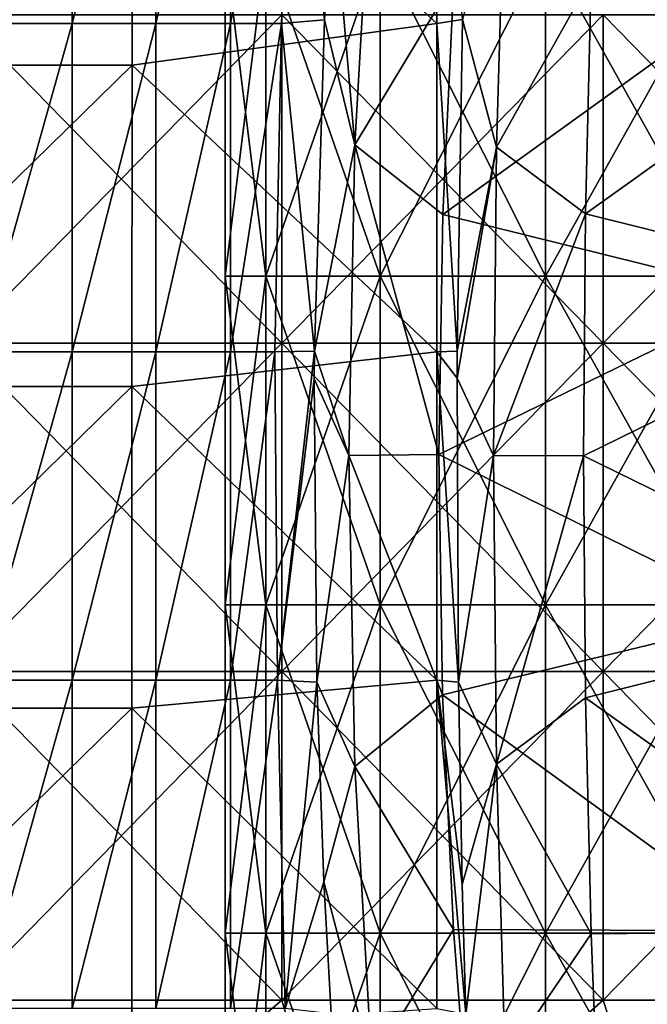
# Model space of a CAD drawing. Header units: inches. Extents: x -4.75 to 4.5, y 0 to 1.88.
# Tile 352 of 462: x 2.76 to 2.91, y 0.8 to 1.04. Entities that reach past the tile are written whole.
import ezdxf

# ---------------------------------------------------------------- set-up
doc = ezdxf.new("R2010")
doc.units = ezdxf.units.IN
doc.header["$LTSCALE"] = 101.851852
doc.header["$MEASUREMENT"] = 0
for name, color, linetype in [('11', 7, 'CONTINUOUS'), ('39', 7, 'CONTINUOUS'), ('52', 7, 'CONTINUOUS'), ('53', 7, 'CONTINUOUS'), ('61', 7, 'CONTINUOUS'), ('62', 7, 'CONTINUOUS'), ('73', 7, 'CONTINUOUS'), ('74', 7, 'CONTINUOUS'), ('91', 7, 'CONTINUOUS'), ('92', 7, 'CONTINUOUS'), ('93', 7, 'CONTINUOUS')]:
    doc.layers.add(name, color=color, linetype=linetype)

msp = doc.modelspace()

# ---------------------------------------------------------------- linework, layer by layer
at = {"layer": '11', "color": 13, "linetype": 'Continuous', "true_color": 0xd67263}
for points in [[(2.77168, 1.0429, 0.77872), (2.7492, 1.0429, 0.85473), (2.77168, 1.12298, 0.77872), (2.77168, 1.0429, 0.77872)], [(2.77168, 1.12298, 0.77872), (2.7492, 1.0429, 0.85473), (2.7492, 1.12298, 0.85473), (2.77168, 1.12298, 0.77872)], [(2.79207, 1.0429, 0.70213), (2.77168, 1.0429, 0.77872), (2.79207, 1.12298, 0.70213), (2.79207, 1.0429, 0.70213)], [(2.79207, 1.12298, 0.70213), (2.77168, 1.0429, 0.77872), (2.77168, 1.12298, 0.77872), (2.79207, 1.12298, 0.70213)], [(2.81034, 1.0429, 0.625), (2.79207, 1.0429, 0.70213), (2.81034, 1.12298, 0.625), (2.81034, 1.0429, 0.625)], [(2.81034, 1.12298, 0.625), (2.79207, 1.0429, 0.70213), (2.79207, 1.12298, 0.70213), (2.81034, 1.12298, 0.625)], [(2.77168, 0.96282, 0.77872), (2.7492, 0.96282, 0.85473), (2.77168, 1.0429, 0.77872), (2.77168, 0.96282, 0.77872)], [(2.77168, 1.0429, 0.77872), (2.7492, 0.96282, 0.85473), (2.7492, 1.0429, 0.85473), (2.77168, 1.0429, 0.77872)], [(2.79207, 0.96282, 0.70213), (2.77168, 0.96282, 0.77872), (2.79207, 1.0429, 0.70213), (2.79207, 0.96282, 0.70213)], [(2.79207, 1.0429, 0.70213), (2.77168, 0.96282, 0.77872), (2.77168, 1.0429, 0.77872), (2.79207, 1.0429, 0.70213)], [(2.81034, 0.96282, 0.625), (2.79207, 0.96282, 0.70213), (2.81034, 1.0429, 0.625), (2.81034, 0.96282, 0.625)], [(2.81034, 1.0429, 0.625), (2.79207, 0.96282, 0.70213), (2.79207, 1.0429, 0.70213), (2.81034, 1.0429, 0.625)], [(2.77168, 0.88274, 0.77872), (2.7492, 0.88274, 0.85473), (2.77168, 0.96282, 0.77872), (2.77168, 0.88274, 0.77872)], [(2.77168, 0.96282, 0.77872), (2.7492, 0.88274, 0.85473), (2.7492, 0.96282, 0.85473), (2.77168, 0.96282, 0.77872)], [(2.79207, 0.88274, 0.70213), (2.77168, 0.88274, 0.77872), (2.79207, 0.96282, 0.70213), (2.79207, 0.88274, 0.70213)], [(2.79207, 0.96282, 0.70213), (2.77168, 0.88274, 0.77872), (2.77168, 0.96282, 0.77872), (2.79207, 0.96282, 0.70213)], [(2.81034, 0.88274, 0.625), (2.79207, 0.88274, 0.70213), (2.81034, 0.96282, 0.625), (2.81034, 0.88274, 0.625)], [(2.81034, 0.96282, 0.625), (2.79207, 0.88274, 0.70213), (2.79207, 0.96282, 0.70213), (2.81034, 0.96282, 0.625)], [(2.77168, 0.80266, 0.77872), (2.7492, 0.80266, 0.85473), (2.77168, 0.88274, 0.77872), (2.77168, 0.80266, 0.77872)], [(2.77168, 0.88274, 0.77872), (2.7492, 0.80266, 0.85473), (2.7492, 0.88274, 0.85473), (2.77168, 0.88274, 0.77872)], [(2.79207, 0.80266, 0.70213), (2.77168, 0.80266, 0.77872), (2.79207, 0.88274, 0.70213), (2.79207, 0.80266, 0.70213)], [(2.79207, 0.88274, 0.70213), (2.77168, 0.80266, 0.77872), (2.77168, 0.88274, 0.77872), (2.79207, 0.88274, 0.70213)], [(2.81034, 0.80266, 0.625), (2.79207, 0.80266, 0.70213), (2.81034, 0.88274, 0.625), (2.81034, 0.80266, 0.625)], [(2.81034, 0.88274, 0.625), (2.79207, 0.80266, 0.70213), (2.79207, 0.88274, 0.70213), (2.81034, 0.88274, 0.625)]]:
    msp.add_3dface(points, dxfattribs=at)
at = {"layer": '39', "color": 13, "linetype": 'Continuous', "true_color": 0xd67263}
for points in [[(2.81034, 1.0429, 0.625), (2.81034, 1.12298, 0.625), (2.82586, 1.12298, 0.55059), (2.81034, 1.0429, 0.625)], [(2.81034, 1.0429, 0.625), (2.82586, 1.12298, 0.55059), (2.82272, 1.0429, 0.56645), (2.81034, 1.0429, 0.625)], [(2.82272, 1.0429, 0.56645), (2.82586, 1.12298, 0.55059), (2.83323, 1.04377, 0.51133), (2.82272, 1.0429, 0.56645)], [(2.83323, 1.04377, 0.51133), (2.82586, 1.12298, 0.55059), (2.8351, 1.077, 0.50087), (2.83323, 1.04377, 0.51133)], [(2.86061, 1.0429, -0.32485), (2.86687, 1.04384, -0.26397), (2.86061, 1.12298, -0.32485), (2.86061, 1.0429, -0.32485)], [(2.81034, 0.96282, 0.625), (2.81034, 1.0429, 0.625), (2.82272, 1.0429, 0.56645), (2.81034, 0.96282, 0.625)], [(2.81034, 0.96282, 0.625), (2.82272, 1.0429, 0.56645), (2.82112, 0.96282, 0.57439), (2.81034, 0.96282, 0.625)], [(2.82112, 0.96282, 0.57439), (2.82272, 1.0429, 0.56645), (2.83081, 0.96296, 0.52455), (2.82112, 0.96282, 0.57439)], [(2.82272, 1.0429, 0.56645), (2.83323, 1.04377, 0.51133), (2.83081, 0.96296, 0.52455), (2.82272, 1.0429, 0.56645)], [(2.86061, 1.0429, -0.32485), (2.86562, 0.96297, -0.27721), (2.86687, 1.04384, -0.26397), (2.86061, 1.0429, -0.32485)], [(2.86061, 0.96282, -0.32485), (2.86562, 0.96297, -0.27721), (2.86061, 1.0429, -0.32485), (2.86061, 0.96282, -0.32485)], [(2.81034, 0.88274, 0.625), (2.81034, 0.96282, 0.625), (2.82112, 0.96282, 0.57439), (2.81034, 0.88274, 0.625)], [(2.81034, 0.88274, 0.625), (2.82112, 0.96282, 0.57439), (2.82177, 0.88274, 0.57118), (2.81034, 0.88274, 0.625)], [(2.82112, 0.96282, 0.57439), (2.83081, 0.96296, 0.52455), (2.82177, 0.88274, 0.57118), (2.82112, 0.96282, 0.57439)], [(2.82177, 0.88274, 0.57118), (2.83081, 0.96296, 0.52455), (2.83074, 0.9562, 0.52491), (2.82177, 0.88274, 0.57118)], [(2.86562, 0.96297, -0.27721), (2.86061, 0.96282, -0.32485), (2.86559, 0.95639, -0.27756), (2.86562, 0.96297, -0.27721)], [(2.86061, 0.88274, -0.32485), (2.86591, 0.88225, -0.27426), (2.86061, 0.96282, -0.32485), (2.86061, 0.88274, -0.32485)], [(2.86061, 0.96282, -0.32485), (2.86591, 0.88225, -0.27426), (2.86559, 0.95639, -0.27756), (2.86061, 0.96282, -0.32485)], [(2.83135, 0.88229, 0.52161), (2.82177, 0.88274, 0.57118), (2.83074, 0.9562, 0.52491), (2.83135, 0.88229, 0.52161)], [(2.81034, 0.80266, 0.625), (2.81034, 0.88274, 0.625), (2.82177, 0.88274, 0.57118), (2.81034, 0.80266, 0.625)], [(2.81034, 0.80266, 0.625), (2.82177, 0.88274, 0.57118), (2.82363, 0.80266, 0.56194), (2.81034, 0.80266, 0.625)], [(2.82177, 0.88274, 0.57118), (2.83135, 0.88229, 0.52161), (2.82363, 0.80266, 0.56194), (2.82177, 0.88274, 0.57118)], [(2.82363, 0.80266, 0.56194), (2.83135, 0.88229, 0.52161), (2.83312, 0.83358, 0.51195), (2.82363, 0.80266, 0.56194)], [(2.86061, 0.80266, -0.32485), (2.86771, 0.80129, -0.25472), (2.86061, 0.88274, -0.32485), (2.86061, 0.80266, -0.32485)], [(2.86061, 0.88274, -0.32485), (2.86771, 0.80129, -0.25472), (2.86683, 0.83292, -0.26443), (2.86061, 0.88274, -0.32485)], [(2.86591, 0.88225, -0.27426), (2.86061, 0.88274, -0.32485), (2.86683, 0.83292, -0.26443), (2.86591, 0.88225, -0.27426)], [(2.83488, 0.80135, 0.50208), (2.82363, 0.80266, 0.56194), (2.83312, 0.83358, 0.51195), (2.83488, 0.80135, 0.50208)]]:
    msp.add_3dface(points, dxfattribs=at)
at = {"layer": '52', "color": 13, "linetype": 'Continuous', "true_color": 0xd67263}
for points in [[(2.82284, 1.045, 2.75), (2.74448, 1.045, 2.75), (2.82284, 0.96492, 2.75), (2.82284, 1.045, 2.75)], [(2.74448, 1.045, 2.75), (2.74448, 0.96492, 2.75), (2.82284, 0.96492, 2.75), (2.74448, 1.045, 2.75)], [(2.90119, 1.045, 2.75), (2.82284, 1.045, 2.75), (2.90119, 0.96492, 2.75), (2.90119, 1.045, 2.75)], [(2.82284, 1.045, 2.75), (2.82284, 0.96492, 2.75), (2.90119, 0.96492, 2.75), (2.82284, 1.045, 2.75)], [(2.97955, 1.045, 2.75), (2.90119, 1.045, 2.75), (2.97955, 0.96492, 2.75), (2.97955, 1.045, 2.75)], [(2.90119, 1.045, 2.75), (2.90119, 0.96492, 2.75), (2.97955, 0.96492, 2.75), (2.90119, 1.045, 2.75)], [(2.74448, 0.88484, 2.75), (2.82284, 0.88484, 2.75), (2.74448, 0.96492, 2.75), (2.74448, 0.88484, 2.75)], [(2.74448, 0.96492, 2.75), (2.82284, 0.88484, 2.75), (2.82284, 0.96492, 2.75), (2.74448, 0.96492, 2.75)], [(2.82284, 0.88484, 2.75), (2.90119, 0.88484, 2.75), (2.82284, 0.96492, 2.75), (2.82284, 0.88484, 2.75)], [(2.82284, 0.96492, 2.75), (2.90119, 0.88484, 2.75), (2.90119, 0.96492, 2.75), (2.82284, 0.96492, 2.75)], [(2.90119, 0.88484, 2.75), (2.97955, 0.88484, 2.75), (2.90119, 0.96492, 2.75), (2.90119, 0.88484, 2.75)], [(2.90119, 0.96492, 2.75), (2.97955, 0.88484, 2.75), (2.97955, 0.96492, 2.75), (2.90119, 0.96492, 2.75)], [(2.74448, 0.80476, 2.75), (2.82284, 0.80476, 2.75), (2.74448, 0.88484, 2.75), (2.74448, 0.80476, 2.75)], [(2.74448, 0.88484, 2.75), (2.82284, 0.80476, 2.75), (2.82284, 0.88484, 2.75), (2.74448, 0.88484, 2.75)], [(2.82284, 0.80476, 2.75), (2.90119, 0.80476, 2.75), (2.82284, 0.88484, 2.75), (2.82284, 0.80476, 2.75)], [(2.82284, 0.88484, 2.75), (2.90119, 0.80476, 2.75), (2.90119, 0.88484, 2.75), (2.82284, 0.88484, 2.75)], [(2.90119, 0.80476, 2.75), (2.97955, 0.80476, 2.75), (2.90119, 0.88484, 2.75), (2.90119, 0.80476, 2.75)], [(2.90119, 0.88484, 2.75), (2.97955, 0.80476, 2.75), (2.97955, 0.88484, 2.75), (2.90119, 0.88484, 2.75)], [(2.74448, 0.80476, 2.75), (2.7589, 0.75, 2.75), (2.82284, 0.80476, 2.75), (2.74448, 0.80476, 2.75)], [(2.7589, 0.75, 2.75), (2.83898, 0.75, 2.75), (2.82284, 0.80476, 2.75), (2.7589, 0.75, 2.75)], [(2.82284, 0.80476, 2.75), (2.83898, 0.75, 2.75), (2.90119, 0.80476, 2.75), (2.82284, 0.80476, 2.75)], [(2.83898, 0.75, 2.75), (2.91906, 0.75, 2.75), (2.90119, 0.80476, 2.75), (2.83898, 0.75, 2.75)], [(2.90119, 0.80476, 2.75), (2.91906, 0.75, 2.75), (2.97955, 0.80476, 2.75), (2.90119, 0.80476, 2.75)]]:
    msp.add_3dface(points, dxfattribs=at)
at = {"layer": '53', "color": 13, "linetype": 'Continuous', "true_color": 0xd67263}
for points in [[(2.74448, 1.045, -2.75), (2.82284, 1.045, -2.75), (2.74448, 0.96492, -2.75), (2.74448, 1.045, -2.75)], [(2.82284, 1.045, -2.75), (2.82284, 0.96492, -2.75), (2.74448, 0.96492, -2.75), (2.82284, 1.045, -2.75)], [(2.82284, 1.045, -2.75), (2.90119, 1.045, -2.75), (2.82284, 0.96492, -2.75), (2.82284, 1.045, -2.75)], [(2.90119, 1.045, -2.75), (2.90119, 0.96492, -2.75), (2.82284, 0.96492, -2.75), (2.90119, 1.045, -2.75)], [(2.90119, 1.045, -2.75), (2.97955, 1.045, -2.75), (2.90119, 0.96492, -2.75), (2.90119, 1.045, -2.75)], [(2.97955, 1.045, -2.75), (2.97955, 0.96492, -2.75), (2.90119, 0.96492, -2.75), (2.97955, 1.045, -2.75)], [(2.82284, 0.88484, -2.75), (2.74448, 0.88484, -2.75), (2.82284, 0.96492, -2.75), (2.82284, 0.88484, -2.75)], [(2.82284, 0.96492, -2.75), (2.74448, 0.88484, -2.75), (2.74448, 0.96492, -2.75), (2.82284, 0.96492, -2.75)], [(2.90119, 0.88484, -2.75), (2.82284, 0.88484, -2.75), (2.90119, 0.96492, -2.75), (2.90119, 0.88484, -2.75)], [(2.90119, 0.96492, -2.75), (2.82284, 0.88484, -2.75), (2.82284, 0.96492, -2.75), (2.90119, 0.96492, -2.75)], [(2.97955, 0.88484, -2.75), (2.90119, 0.88484, -2.75), (2.97955, 0.96492, -2.75), (2.97955, 0.88484, -2.75)], [(2.97955, 0.96492, -2.75), (2.90119, 0.88484, -2.75), (2.90119, 0.96492, -2.75), (2.97955, 0.96492, -2.75)], [(2.82284, 0.80476, -2.75), (2.74448, 0.80476, -2.75), (2.82284, 0.88484, -2.75), (2.82284, 0.80476, -2.75)], [(2.82284, 0.88484, -2.75), (2.74448, 0.80476, -2.75), (2.74448, 0.88484, -2.75), (2.82284, 0.88484, -2.75)], [(2.90119, 0.80476, -2.75), (2.82284, 0.80476, -2.75), (2.90119, 0.88484, -2.75), (2.90119, 0.80476, -2.75)], [(2.90119, 0.88484, -2.75), (2.82284, 0.80476, -2.75), (2.82284, 0.88484, -2.75), (2.90119, 0.88484, -2.75)], [(2.97955, 0.80476, -2.75), (2.90119, 0.80476, -2.75), (2.97955, 0.88484, -2.75), (2.97955, 0.80476, -2.75)], [(2.97955, 0.88484, -2.75), (2.90119, 0.80476, -2.75), (2.90119, 0.88484, -2.75), (2.97955, 0.88484, -2.75)], [(2.82284, 0.80476, -2.75), (2.7589, 0.75, -2.75), (2.74448, 0.80476, -2.75), (2.82284, 0.80476, -2.75)], [(2.83898, 0.75, -2.75), (2.7589, 0.75, -2.75), (2.82284, 0.80476, -2.75), (2.83898, 0.75, -2.75)], [(2.90119, 0.80476, -2.75), (2.83898, 0.75, -2.75), (2.82284, 0.80476, -2.75), (2.90119, 0.80476, -2.75)], [(2.91906, 0.75, -2.75), (2.83898, 0.75, -2.75), (2.90119, 0.80476, -2.75), (2.91906, 0.75, -2.75)], [(2.97955, 0.80476, -2.75), (2.91906, 0.75, -2.75), (2.90119, 0.80476, -2.75), (2.97955, 0.80476, -2.75)]]:
    msp.add_3dface(points, dxfattribs=at)
at = {"layer": '61', "color": 13, "linetype": 'Continuous', "true_color": 0xd67263}
for points in [[(2.89828, 1.05397, -0.23145), (2.8969, 0.99643, -0.24534), (2.9764, 1.05338, -0.23165), (2.89828, 1.05397, -0.23145)], [(2.9764, 1.05338, -0.23165), (2.8969, 0.99643, -0.24534), (2.9764, 0.9767, -0.24795), (2.9764, 1.05338, -0.23165)], [(2.8969, 0.99643, -0.24534), (2.8964, 0.93743, -0.25), (2.9764, 0.9767, -0.24795), (2.8969, 0.99643, -0.24534)], [(2.9764, 0.9767, -0.24795), (2.8964, 0.93743, -0.25), (2.9764, 0.8983, -0.24795), (2.9764, 0.9767, -0.24795)], [(2.8964, 0.93743, -0.25), (2.8969, 0.87844, -0.24532), (2.9764, 0.8983, -0.24795), (2.8964, 0.93743, -0.25)], [(2.9764, 0.8983, -0.24795), (2.8969, 0.87844, -0.24532), (2.9764, 0.82162, -0.23165), (2.9764, 0.8983, -0.24795)], [(2.8969, 0.87844, -0.24532), (2.89829, 0.8209, -0.23141), (2.9764, 0.82162, -0.23165), (2.8969, 0.87844, -0.24532)], [(2.89829, 0.8209, -0.23141), (2.90039, 0.76627, -0.20862), (2.9764, 0.82162, -0.23165), (2.89829, 0.8209, -0.23141)], [(2.9764, 0.82162, -0.23165), (2.90039, 0.76627, -0.20862), (2.9764, 0.75, -0.19976), (2.9764, 0.82162, -0.23165)]]:
    msp.add_3dface(points, dxfattribs=at)
at = {"layer": '62', "color": 13, "linetype": 'Continuous', "true_color": 0xd67263}
for points in [[(2.86209, 0.99629, 0.49536), (2.86477, 1.05348, 0.48161), (2.94114, 1.05338, 0.48165), (2.86209, 0.99629, 0.49536)], [(2.94114, 0.9767, 0.49795), (2.86209, 0.99629, 0.49536), (2.94114, 1.05338, 0.48165), (2.94114, 0.9767, 0.49795)], [(2.86114, 0.93775, 0.5), (2.86209, 0.99629, 0.49536), (2.94114, 0.9767, 0.49795), (2.86114, 0.93775, 0.5)], [(2.94114, 0.8983, 0.49795), (2.86114, 0.93775, 0.5), (2.94114, 0.9767, 0.49795), (2.94114, 0.8983, 0.49795)], [(2.86207, 0.8792, 0.49544), (2.86114, 0.93775, 0.5), (2.94114, 0.8983, 0.49795), (2.86207, 0.8792, 0.49544)], [(2.94114, 0.82162, 0.48165), (2.86207, 0.8792, 0.49544), (2.94114, 0.8983, 0.49795), (2.94114, 0.82162, 0.48165)], [(2.86474, 0.82198, 0.48176), (2.86207, 0.8792, 0.49544), (2.94114, 0.82162, 0.48165), (2.86474, 0.82198, 0.48176)], [(2.86897, 0.76748, 0.45924), (2.86474, 0.82198, 0.48176), (2.94114, 0.82162, 0.48165), (2.86897, 0.76748, 0.45924)], [(2.94114, 0.75, 0.44976), (2.86897, 0.76748, 0.45924), (2.94114, 0.82162, 0.48165), (2.94114, 0.75, 0.44976)]]:
    msp.add_3dface(points, dxfattribs=at)
at = {"layer": '73', "color": 13, "linetype": 'Continuous', "true_color": 0xd67263}
for points in [[(2.81894, 1.06132, -1.40032), (2.80899, 1.06132, -1.35672), (2.81894, 0.98124, -1.40032), (2.81894, 1.06132, -1.40032)], [(2.81894, 0.98124, -1.40032), (2.80899, 1.06132, -1.35672), (2.80899, 0.98124, -1.35672), (2.81894, 0.98124, -1.40032)], [(2.84683, 1.06132, -1.43529), (2.81894, 1.06132, -1.40032), (2.84683, 0.98124, -1.43529), (2.84683, 1.06132, -1.43529)], [(2.84683, 0.98124, -1.43529), (2.81894, 1.06132, -1.40032), (2.81894, 0.98124, -1.40032), (2.84683, 0.98124, -1.43529)], [(2.88712, 1.06132, -1.4547), (2.84683, 1.06132, -1.43529), (2.88712, 0.98124, -1.4547), (2.88712, 1.06132, -1.4547)], [(2.88712, 0.98124, -1.4547), (2.84683, 1.06132, -1.43529), (2.84683, 0.98124, -1.43529), (2.88712, 0.98124, -1.4547)], [(2.93185, 1.06132, -1.4547), (2.88712, 1.06132, -1.4547), (2.93185, 0.98124, -1.4547), (2.93185, 1.06132, -1.4547)], [(2.93185, 0.98124, -1.4547), (2.88712, 1.06132, -1.4547), (2.88712, 0.98124, -1.4547), (2.93185, 0.98124, -1.4547)], [(2.81894, 0.98124, -1.40032), (2.80899, 0.98124, -1.35672), (2.81894, 0.90116, -1.40032), (2.81894, 0.98124, -1.40032)], [(2.81894, 0.90116, -1.40032), (2.80899, 0.98124, -1.35672), (2.80899, 0.90116, -1.35672), (2.81894, 0.90116, -1.40032)], [(2.84683, 0.98124, -1.43529), (2.81894, 0.98124, -1.40032), (2.84683, 0.90116, -1.43529), (2.84683, 0.98124, -1.43529)], [(2.84683, 0.90116, -1.43529), (2.81894, 0.98124, -1.40032), (2.81894, 0.90116, -1.40032), (2.84683, 0.90116, -1.43529)], [(2.88712, 0.98124, -1.4547), (2.84683, 0.98124, -1.43529), (2.88712, 0.90116, -1.4547), (2.88712, 0.98124, -1.4547)], [(2.88712, 0.90116, -1.4547), (2.84683, 0.98124, -1.43529), (2.84683, 0.90116, -1.43529), (2.88712, 0.90116, -1.4547)], [(2.93185, 0.98124, -1.4547), (2.88712, 0.98124, -1.4547), (2.93185, 0.90116, -1.4547), (2.93185, 0.98124, -1.4547)], [(2.93185, 0.90116, -1.4547), (2.88712, 0.98124, -1.4547), (2.88712, 0.90116, -1.4547), (2.93185, 0.90116, -1.4547)], [(2.81894, 0.90116, -1.40032), (2.80899, 0.90116, -1.35672), (2.81894, 0.82108, -1.40032), (2.81894, 0.90116, -1.40032)], [(2.81894, 0.82108, -1.40032), (2.80899, 0.90116, -1.35672), (2.80899, 0.82108, -1.35672), (2.81894, 0.82108, -1.40032)], [(2.84683, 0.90116, -1.43529), (2.81894, 0.90116, -1.40032), (2.84683, 0.82108, -1.43529), (2.84683, 0.90116, -1.43529)], [(2.84683, 0.82108, -1.43529), (2.81894, 0.90116, -1.40032), (2.81894, 0.82108, -1.40032), (2.84683, 0.82108, -1.43529)], [(2.88712, 0.90116, -1.4547), (2.84683, 0.90116, -1.43529), (2.88712, 0.82108, -1.4547), (2.88712, 0.90116, -1.4547)], [(2.88712, 0.82108, -1.4547), (2.84683, 0.90116, -1.43529), (2.84683, 0.82108, -1.43529), (2.88712, 0.82108, -1.4547)], [(2.93185, 0.90116, -1.4547), (2.88712, 0.90116, -1.4547), (2.93185, 0.82108, -1.4547), (2.93185, 0.90116, -1.4547)], [(2.93185, 0.82108, -1.4547), (2.88712, 0.90116, -1.4547), (2.88712, 0.82108, -1.4547), (2.93185, 0.82108, -1.4547)], [(2.81894, 0.82108, -1.40032), (2.80899, 0.82108, -1.35672), (2.81894, 0.741, -1.40032), (2.81894, 0.82108, -1.40032)], [(2.81894, 0.741, -1.40032), (2.80899, 0.82108, -1.35672), (2.80899, 0.741, -1.35672), (2.81894, 0.741, -1.40032)], [(2.84683, 0.82108, -1.43529), (2.81894, 0.82108, -1.40032), (2.84683, 0.741, -1.43529), (2.84683, 0.82108, -1.43529)], [(2.84683, 0.741, -1.43529), (2.81894, 0.82108, -1.40032), (2.81894, 0.741, -1.40032), (2.84683, 0.741, -1.43529)], [(2.88712, 0.82108, -1.4547), (2.84683, 0.82108, -1.43529), (2.88712, 0.741, -1.4547), (2.88712, 0.82108, -1.4547)], [(2.88712, 0.741, -1.4547), (2.84683, 0.82108, -1.43529), (2.84683, 0.741, -1.43529), (2.88712, 0.741, -1.4547)], [(2.93185, 0.82108, -1.4547), (2.88712, 0.82108, -1.4547), (2.93185, 0.741, -1.4547), (2.93185, 0.82108, -1.4547)], [(2.93185, 0.741, -1.4547), (2.88712, 0.82108, -1.4547), (2.88712, 0.741, -1.4547), (2.93185, 0.741, -1.4547)]]:
    msp.add_3dface(points, dxfattribs=at)
at = {"layer": '74', "color": 13, "linetype": 'Continuous', "true_color": 0xd67263}
for points in [[(2.80899, 0.98124, -1.35672), (2.80899, 1.06132, -1.35672), (2.81894, 1.06132, -1.31311), (2.80899, 0.98124, -1.35672)], [(2.80899, 0.98124, -1.35672), (2.81894, 1.06132, -1.31311), (2.81894, 0.98124, -1.31311), (2.80899, 0.98124, -1.35672)], [(2.81894, 1.06132, -1.31311), (2.84683, 1.06132, -1.27814), (2.81894, 0.98124, -1.31311), (2.81894, 1.06132, -1.31311)], [(2.81894, 0.98124, -1.31311), (2.84683, 1.06132, -1.27814), (2.84683, 0.98124, -1.27814), (2.81894, 0.98124, -1.31311)], [(2.84683, 1.06132, -1.27814), (2.88712, 1.06132, -1.25874), (2.84683, 0.98124, -1.27814), (2.84683, 1.06132, -1.27814)], [(2.84683, 0.98124, -1.27814), (2.88712, 1.06132, -1.25874), (2.88712, 0.98124, -1.25874), (2.84683, 0.98124, -1.27814)], [(2.88712, 1.06132, -1.25874), (2.93185, 1.06132, -1.25874), (2.88712, 0.98124, -1.25874), (2.88712, 1.06132, -1.25874)], [(2.88712, 0.98124, -1.25874), (2.93185, 1.06132, -1.25874), (2.93185, 0.98124, -1.25874), (2.88712, 0.98124, -1.25874)], [(2.80899, 0.90116, -1.35672), (2.80899, 0.98124, -1.35672), (2.81894, 0.98124, -1.31311), (2.80899, 0.90116, -1.35672)], [(2.80899, 0.90116, -1.35672), (2.81894, 0.98124, -1.31311), (2.81894, 0.90116, -1.31311), (2.80899, 0.90116, -1.35672)], [(2.81894, 0.98124, -1.31311), (2.84683, 0.98124, -1.27814), (2.81894, 0.90116, -1.31311), (2.81894, 0.98124, -1.31311)], [(2.81894, 0.90116, -1.31311), (2.84683, 0.98124, -1.27814), (2.84683, 0.90116, -1.27814), (2.81894, 0.90116, -1.31311)], [(2.84683, 0.98124, -1.27814), (2.88712, 0.98124, -1.25874), (2.84683, 0.90116, -1.27814), (2.84683, 0.98124, -1.27814)], [(2.84683, 0.90116, -1.27814), (2.88712, 0.98124, -1.25874), (2.88712, 0.90116, -1.25874), (2.84683, 0.90116, -1.27814)], [(2.88712, 0.98124, -1.25874), (2.93185, 0.98124, -1.25874), (2.88712, 0.90116, -1.25874), (2.88712, 0.98124, -1.25874)], [(2.88712, 0.90116, -1.25874), (2.93185, 0.98124, -1.25874), (2.93185, 0.90116, -1.25874), (2.88712, 0.90116, -1.25874)], [(2.80899, 0.82108, -1.35672), (2.80899, 0.90116, -1.35672), (2.81894, 0.90116, -1.31311), (2.80899, 0.82108, -1.35672)], [(2.80899, 0.82108, -1.35672), (2.81894, 0.90116, -1.31311), (2.81894, 0.82108, -1.31311), (2.80899, 0.82108, -1.35672)], [(2.81894, 0.90116, -1.31311), (2.84683, 0.90116, -1.27814), (2.81894, 0.82108, -1.31311), (2.81894, 0.90116, -1.31311)], [(2.81894, 0.82108, -1.31311), (2.84683, 0.90116, -1.27814), (2.84683, 0.82108, -1.27814), (2.81894, 0.82108, -1.31311)], [(2.84683, 0.90116, -1.27814), (2.88712, 0.90116, -1.25874), (2.84683, 0.82108, -1.27814), (2.84683, 0.90116, -1.27814)], [(2.84683, 0.82108, -1.27814), (2.88712, 0.90116, -1.25874), (2.88712, 0.82108, -1.25874), (2.84683, 0.82108, -1.27814)], [(2.88712, 0.90116, -1.25874), (2.93185, 0.90116, -1.25874), (2.88712, 0.82108, -1.25874), (2.88712, 0.90116, -1.25874)], [(2.88712, 0.82108, -1.25874), (2.93185, 0.90116, -1.25874), (2.93185, 0.82108, -1.25874), (2.88712, 0.82108, -1.25874)], [(2.80899, 0.741, -1.35672), (2.80899, 0.82108, -1.35672), (2.81894, 0.82108, -1.31311), (2.80899, 0.741, -1.35672)], [(2.80899, 0.741, -1.35672), (2.81894, 0.82108, -1.31311), (2.81894, 0.741, -1.31311), (2.80899, 0.741, -1.35672)], [(2.81894, 0.82108, -1.31311), (2.84683, 0.82108, -1.27814), (2.81894, 0.741, -1.31311), (2.81894, 0.82108, -1.31311)], [(2.81894, 0.741, -1.31311), (2.84683, 0.82108, -1.27814), (2.84683, 0.741, -1.27814), (2.81894, 0.741, -1.31311)], [(2.84683, 0.82108, -1.27814), (2.88712, 0.82108, -1.25874), (2.84683, 0.741, -1.27814), (2.84683, 0.82108, -1.27814)], [(2.84683, 0.741, -1.27814), (2.88712, 0.82108, -1.25874), (2.88712, 0.741, -1.25874), (2.84683, 0.741, -1.27814)], [(2.88712, 0.82108, -1.25874), (2.93185, 0.82108, -1.25874), (2.88712, 0.741, -1.25874), (2.88712, 0.82108, -1.25874)], [(2.88712, 0.741, -1.25874), (2.93185, 0.82108, -1.25874), (2.93185, 0.741, -1.25874), (2.88712, 0.741, -1.25874)]]:
    msp.add_3dface(points, dxfattribs=at)
at = {"layer": '91', "color": 13, "linetype": 'Continuous', "true_color": 0xd67263}
for points in [[(2.84064, 1.01329, 0.50157), (2.8351, 1.077, 0.50087), (2.84481, 1.08593, 0.47928), (2.84064, 1.01329, 0.50157)], [(2.86477, 1.05348, 0.48161), (2.84064, 1.01329, 0.50157), (2.84481, 1.08593, 0.47928), (2.86477, 1.05348, 0.48161)], [(2.83323, 1.04377, 0.51133), (2.8351, 1.077, 0.50087), (2.84064, 1.01329, 0.50157), (2.83323, 1.04377, 0.51133)], [(2.86477, 1.05348, 0.48161), (2.86209, 0.99629, 0.49536), (2.84064, 1.01329, 0.50157), (2.86477, 1.05348, 0.48161)], [(2.83081, 0.96296, 0.52455), (2.83323, 1.04377, 0.51133), (2.84064, 1.01329, 0.50157), (2.83081, 0.96296, 0.52455)], [(2.83919, 0.9375, 0.50912), (2.83081, 0.96296, 0.52455), (2.84064, 1.01329, 0.50157), (2.83919, 0.9375, 0.50912)], [(2.86114, 0.93775, 0.5), (2.83919, 0.9375, 0.50912), (2.84064, 1.01329, 0.50157), (2.86114, 0.93775, 0.5)], [(2.86209, 0.99629, 0.49536), (2.86114, 0.93775, 0.5), (2.84064, 1.01329, 0.50157), (2.86209, 0.99629, 0.49536)], [(2.83074, 0.9562, 0.52491), (2.83081, 0.96296, 0.52455), (2.83919, 0.9375, 0.50912), (2.83074, 0.9562, 0.52491)], [(2.83135, 0.88229, 0.52161), (2.83074, 0.9562, 0.52491), (2.83919, 0.9375, 0.50912), (2.83135, 0.88229, 0.52161)], [(2.84064, 0.86172, 0.50157), (2.83135, 0.88229, 0.52161), (2.83919, 0.9375, 0.50912), (2.84064, 0.86172, 0.50157)], [(2.86114, 0.93775, 0.5), (2.86207, 0.8792, 0.49544), (2.83919, 0.9375, 0.50912), (2.86114, 0.93775, 0.5)], [(2.86207, 0.8792, 0.49544), (2.84064, 0.86172, 0.50157), (2.83919, 0.9375, 0.50912), (2.86207, 0.8792, 0.49544)], [(2.83312, 0.83358, 0.51195), (2.83135, 0.88229, 0.52161), (2.84064, 0.86172, 0.50157), (2.83312, 0.83358, 0.51195)], [(2.86207, 0.8792, 0.49544), (2.86474, 0.82198, 0.48176), (2.84064, 0.86172, 0.50157), (2.86207, 0.8792, 0.49544)], [(2.84481, 0.78907, 0.47928), (2.83312, 0.83358, 0.51195), (2.84064, 0.86172, 0.50157), (2.84481, 0.78907, 0.47928)], [(2.86474, 0.82198, 0.48176), (2.84481, 0.78907, 0.47928), (2.84064, 0.86172, 0.50157), (2.86474, 0.82198, 0.48176)], [(2.83488, 0.80135, 0.50208), (2.83312, 0.83358, 0.51195), (2.84481, 0.78907, 0.47928), (2.83488, 0.80135, 0.50208)], [(2.86474, 0.82198, 0.48176), (2.86897, 0.76748, 0.45924), (2.84481, 0.78907, 0.47928), (2.86474, 0.82198, 0.48176)]]:
    msp.add_3dface(points, dxfattribs=at)
at = {"layer": '92', "color": 13, "linetype": 'Continuous', "true_color": 0xd67263}
for points in [[(2.87728, 1.08495, -0.22969), (2.86687, 1.04384, -0.26397), (2.87519, 1.01272, -0.25168), (2.87728, 1.08495, -0.22969)], [(2.89828, 1.05397, -0.23145), (2.87728, 1.08495, -0.22969), (2.87519, 1.01272, -0.25168), (2.89828, 1.05397, -0.23145)], [(2.8969, 0.99643, -0.24534), (2.89828, 1.05397, -0.23145), (2.87519, 1.01272, -0.25168), (2.8969, 0.99643, -0.24534)], [(2.86687, 1.04384, -0.26397), (2.86562, 0.96297, -0.27721), (2.87519, 1.01272, -0.25168), (2.86687, 1.04384, -0.26397)], [(2.86562, 0.96297, -0.27721), (2.86559, 0.95639, -0.27756), (2.87519, 1.01272, -0.25168), (2.86562, 0.96297, -0.27721)], [(2.87519, 1.01272, -0.25168), (2.86559, 0.95639, -0.27756), (2.87444, 0.9375, -0.25912), (2.87519, 1.01272, -0.25168)], [(2.8969, 0.99643, -0.24534), (2.87519, 1.01272, -0.25168), (2.87444, 0.9375, -0.25912), (2.8969, 0.99643, -0.24534)], [(2.8964, 0.93743, -0.25), (2.8969, 0.99643, -0.24534), (2.87444, 0.9375, -0.25912), (2.8964, 0.93743, -0.25)], [(2.86559, 0.95639, -0.27756), (2.86591, 0.88225, -0.27426), (2.87444, 0.9375, -0.25912), (2.86559, 0.95639, -0.27756)], [(2.87444, 0.9375, -0.25912), (2.86591, 0.88225, -0.27426), (2.87519, 0.86227, -0.25168), (2.87444, 0.9375, -0.25912)], [(2.8964, 0.93743, -0.25), (2.87444, 0.9375, -0.25912), (2.87519, 0.86227, -0.25168), (2.8964, 0.93743, -0.25)], [(2.8969, 0.87844, -0.24532), (2.8964, 0.93743, -0.25), (2.87519, 0.86227, -0.25168), (2.8969, 0.87844, -0.24532)], [(2.86591, 0.88225, -0.27426), (2.86683, 0.83292, -0.26443), (2.87519, 0.86227, -0.25168), (2.86591, 0.88225, -0.27426)], [(2.89829, 0.8209, -0.23141), (2.8969, 0.87844, -0.24532), (2.87519, 0.86227, -0.25168), (2.89829, 0.8209, -0.23141)], [(2.86683, 0.83292, -0.26443), (2.86771, 0.80129, -0.25472), (2.87519, 0.86227, -0.25168), (2.86683, 0.83292, -0.26443)], [(2.87519, 0.86227, -0.25168), (2.86771, 0.80129, -0.25472), (2.87728, 0.79004, -0.22968), (2.87519, 0.86227, -0.25168)], [(2.89829, 0.8209, -0.23141), (2.87519, 0.86227, -0.25168), (2.87728, 0.79004, -0.22968), (2.89829, 0.8209, -0.23141)], [(2.90039, 0.76627, -0.20862), (2.89829, 0.8209, -0.23141), (2.87728, 0.79004, -0.22968), (2.90039, 0.76627, -0.20862)]]:
    msp.add_3dface(points, dxfattribs=at)
at = {"layer": '93', "color": 13, "linetype": 'Continuous', "true_color": 0xd67263}
for points in [[(2.86061, 1.0429, -0.32485), (2.86061, 1.12298, -0.32485), (2.78636, 1.11105, -0.32485), (2.86061, 1.0429, -0.32485)], [(2.70628, 1.11105, -0.32485), (2.70625, 1.03268, -0.32485), (2.78636, 1.11105, -0.32485), (2.70628, 1.11105, -0.32485)], [(2.78636, 1.11105, -0.32485), (2.70625, 1.03268, -0.32485), (2.78633, 1.03268, -0.32485), (2.78636, 1.11105, -0.32485)], [(2.86061, 1.0429, -0.32485), (2.78636, 1.11105, -0.32485), (2.78633, 1.03268, -0.32485), (2.86061, 1.0429, -0.32485)], [(2.86061, 0.96282, -0.32485), (2.86061, 1.0429, -0.32485), (2.78633, 1.03268, -0.32485), (2.86061, 0.96282, -0.32485)], [(2.70625, 1.03268, -0.32485), (2.70621, 0.95432, -0.32485), (2.78633, 1.03268, -0.32485), (2.70625, 1.03268, -0.32485)], [(2.78633, 1.03268, -0.32485), (2.70621, 0.95432, -0.32485), (2.78629, 0.95432, -0.32485), (2.78633, 1.03268, -0.32485)], [(2.86061, 0.96282, -0.32485), (2.78633, 1.03268, -0.32485), (2.78629, 0.95432, -0.32485), (2.86061, 0.96282, -0.32485)], [(2.86061, 0.88274, -0.32485), (2.86061, 0.96282, -0.32485), (2.78629, 0.95432, -0.32485), (2.86061, 0.88274, -0.32485)], [(2.70621, 0.95432, -0.32485), (2.70617, 0.87595, -0.32485), (2.78629, 0.95432, -0.32485), (2.70621, 0.95432, -0.32485)], [(2.78629, 0.95432, -0.32485), (2.70617, 0.87595, -0.32485), (2.78625, 0.87595, -0.32485), (2.78629, 0.95432, -0.32485)], [(2.86061, 0.88274, -0.32485), (2.78629, 0.95432, -0.32485), (2.78625, 0.87595, -0.32485), (2.86061, 0.88274, -0.32485)], [(2.86061, 0.80266, -0.32485), (2.86061, 0.88274, -0.32485), (2.78625, 0.87595, -0.32485), (2.86061, 0.80266, -0.32485)], [(2.70617, 0.87595, -0.32485), (2.70614, 0.79759, -0.32485), (2.78625, 0.87595, -0.32485), (2.70617, 0.87595, -0.32485)], [(2.78625, 0.87595, -0.32485), (2.70614, 0.79759, -0.32485), (2.78622, 0.79759, -0.32485), (2.78625, 0.87595, -0.32485)], [(2.86061, 0.80266, -0.32485), (2.78625, 0.87595, -0.32485), (2.78622, 0.79759, -0.32485), (2.86061, 0.80266, -0.32485)]]:
    msp.add_3dface(points, dxfattribs=at)

doc.saveas('drawing.dxf')
